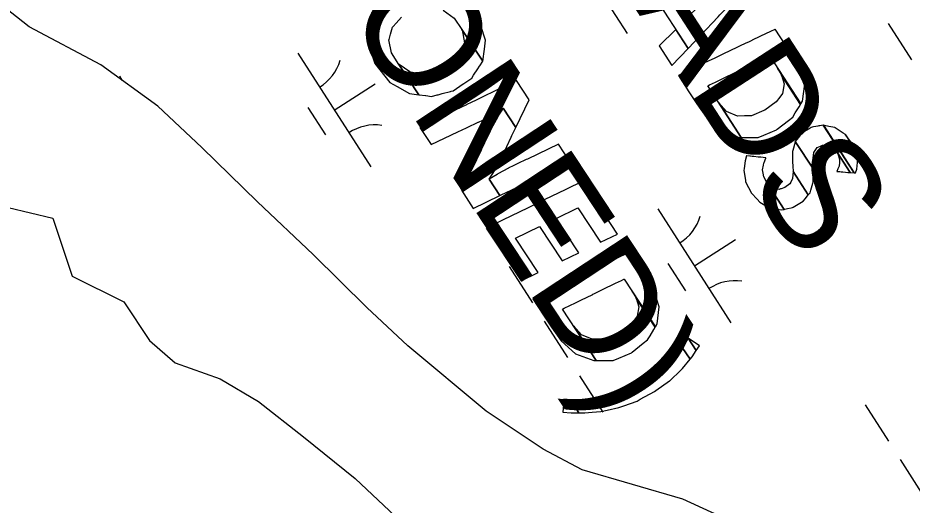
# Model space of a CAD drawing. Extents: x 3962991 to 3983549, y 181631 to 204078.
# Drawn here: x 3974688.8 to 3975019.2, y 193730.4 to 193910.4 of the extents above; entities that cross this region are included whole.
import ezdxf

# ---------------------------------------------------------------- set-up
doc = ezdxf.new("R2010")
doc.units = 0
for name, color, linetype in [('V-ANNO-MASK', 7, 'Continuous'), ('V-ANNO-MASK2', 7, 'Continuous'), ('V-RIVR-EDGE', 7, 'Continuous'), ('V-RIVR-IDEN', 7, 'Continuous'), ('V-WETL-SWMP', 7, 'Continuous')]:
    doc.layers.add(name, color=color, linetype=linetype)

msp = doc.modelspace()

# ---------------------------------------------------------------- linework, layer by layer
at = {"layer": 'V-ANNO-MASK'}
for points in [[(3974845.89, 193913.25), (3974850.04, 193910.38), (3974850.07, 193910.36), (3974852.9, 193906.1), (3974860.58, 193894.45), (3974861.17, 193898.92), (3974861.6, 193902.14), (3974859.87, 193907.49), (3974859.09, 193909.89), (3974859.09, 193909.9), (3974853.83, 193916.65)], [(3974820.3, 193910.8), (3974819.17, 193909.14), (3974819.16, 193909.06), (3974818.61, 193905.15), (3974818.12, 193901.55), (3974819.74, 193896.5), (3974820.69, 193893.55), (3974826.29, 193886.56), (3974829, 193885.04), (3974833.55, 193882.49), (3974836.97, 193882.03), (3974829.58, 193893.24), (3974826.8, 193897.55), (3974825.91, 193902.28), (3974825.94, 193902.4), (3974826.49, 193904.41), (3974826.49, 193904.42), (3974827.19, 193906.96), (3974827.44, 193907.25), (3974828.53, 193908.43), (3974830.6, 193910.67)]]:
    msp.add_lwpolyline(points, dxfattribs=at)
for points in [[(3974829.69, 193893.17), (3974829.58, 193893.24), (3974836.97, 193882.03), (3974837.03, 193882.02), (3974837.03, 193882.03), (3974839.47, 193881.71), (3974839.59, 193881.69), (3974839.58, 193881.69), (3974841.64, 193881.42), (3974843.67, 193881.95), (3974844.04, 193882.05), (3974844.04, 193882.05), (3974845.63, 193882.47), (3974848.65, 193883.26), (3974848.95, 193883.34), (3974849.68, 193883.53), (3974853.3, 193886), (3974853.36, 193886.04), (3974853.58, 193886.2), (3974856.48, 193888.18), (3974857.2, 193889.27), (3974857.21, 193889.29), (3974858.72, 193891.58), (3974859.41, 193892.64), (3974859.44, 193892.68), (3974860.57, 193894.39), (3974860.57, 193894.42), (3974860.58, 193894.45), (3974852.9, 193906.1), (3974852.91, 193906.04), (3974852.92, 193906.01), (3974853.81, 193901.24), (3974853.83, 193901.11), (3974853.39, 193899.68), (3974852.42, 193896.57), (3974852.4, 193896.55), (3974851.57, 193895.63), (3974849.14, 193892.94), (3974848.9, 193892.81), (3974848.83, 193892.78), (3974844.97, 193890.69), (3974844.34, 193890.34), (3974844.03, 193890.29), (3974840.85, 193889.72), (3974839.19, 193889.42), (3974838.69, 193889.51), (3974836, 193889.98), (3974833.88, 193890.34), (3974833.69, 193890.48)], [(3974847.18, 193874.75), (3974837.35, 193869.98), (3974841.56, 193863.59), (3974851.42, 193868.31), (3974854.53, 193869.8), (3974854.83, 193869.93), (3974854.83, 193869.94), (3974858.89, 193871.88), (3974859, 193871.93), (3974860.6, 193872.69), (3974862.32, 193873.64), (3974865.23, 193875.24), (3974865.68, 193875.54), (3974868.1, 193877.1), (3974872.81, 193869.93), (3974877.75, 193880.15), (3974873.04, 193887.29), (3974864.2, 193883.01), (3974861.59, 193881.74), (3974861.11, 193881.51), (3974858.1, 193880.05), (3974856.32, 193879.19), (3974854.73, 193878.41), (3974854.61, 193878.36), (3974850.57, 193876.4), (3974850.27, 193876.25)], [(3974858.2, 193858.02), (3974852.67, 193846.72), (3974857.07, 193840.04), (3974866.9, 193844.81), (3974862.91, 193850.87), (3974864.96, 193853.95), (3974865.13, 193854.3), (3974867.47, 193858.85), (3974867.53, 193858.98), (3974868.42, 193860.83), (3974869.41, 193862.88), (3974871.09, 193866.36), (3974871.36, 193866.92), (3974872.81, 193869.93), (3974868.1, 193877.1), (3974866.39, 193874.46), (3974866.1, 193873.92), (3974864.35, 193870.57), (3974863.34, 193868.53), (3974862.45, 193866.7), (3974862.38, 193866.57), (3974860.11, 193861.92), (3974859.94, 193861.58)], [(3974865.85, 193852.61), (3974862.91, 193850.87), (3974866.9, 193844.81), (3974870, 193846.31), (3974870.3, 193846.46), (3974874.34, 193848.42), (3974874.46, 193848.47), (3974876.05, 193849.25), (3974877.83, 193850.11), (3974880.83, 193851.57), (3974881.32, 193851.8), (3974881.32, 193851.8), (3974892.76, 193857.35), (3974888.5, 193863.82), (3974877.04, 193858.29), (3974876.56, 193858.06), (3974873.55, 193856.6), (3974871.77, 193855.74), (3974870.18, 193854.97), (3974870.06, 193854.91), (3974866.13, 193852.78)], [(3974868.16, 193835.84), (3974861.86, 193832.78), (3974874.71, 193813.27), (3974881.02, 193816.33), (3974872.65, 193829.04), (3974881.55, 193833.36), (3974889.92, 193820.65), (3974896.08, 193823.64), (3974887.7, 193836.35), (3974895.73, 193840.24), (3974904.11, 193827.53), (3974910.4, 193830.58), (3974897.55, 193850.09), (3974891.25, 193847.04), (3974883.22, 193843.15), (3974877.07, 193840.16)], [(3974879.13, 193806.59), (3974879.12, 193806.58), (3974883.06, 193800.6), (3974886.02, 193796.13), (3974889.59, 193791.15), (3974894.88, 193786.35), (3974901.57, 193783.84), (3974902.51, 193783.85), (3974890, 193802.83), (3974890.61, 193803.13), (3974892.79, 193804.18), (3974892.78, 193804.19), (3974894.78, 193805.15), (3974896.78, 193806.12), (3974901.23, 193808.29), (3974901.23, 193808.3), (3974901.6, 193808.47), (3974906.32, 193810.77), (3974908.18, 193811.67), (3974909.62, 193812.38), (3974911.83, 193813.45), (3974912.65, 193813.84), (3974912.82, 193813.93), (3974924.41, 193796.34), (3974925.04, 193797.38), (3974925.8, 193803.64), (3974923.76, 193809.84), (3974920.86, 193814.67), (3974918.74, 193817.92), (3974914.81, 193823.89), (3974914.78, 193823.88), (3974914.57, 193823.79), (3974913.03, 193823.03), (3974909.32, 193821.24), (3974908.33, 193820.75), (3974908.15, 193820.67), (3974907.33, 193820.27), (3974905.13, 193819.2), (3974903.68, 193818.5), (3974901.82, 193817.6), (3974897.1, 193815.31), (3974896.73, 193815.13), (3974892.27, 193812.96), (3974890.27, 193812), (3974888.27, 193811.03), (3974886.1, 193809.97), (3974885.49, 193809.68), (3974884.78, 193809.33), (3974880.96, 193807.48), (3974879.35, 193806.7)], [(3974915.73, 193809.51), (3974917.24, 193806.87), (3974924.3, 193796.16), (3974924.41, 193796.34)], [(3974897.03, 193793.39), (3974894.16, 193796.51), (3974902.51, 193783.85), (3974903.31, 193783.85), (3974906.17, 193783.87), (3974908.8, 193783.88), (3974910.86, 193784.75), (3974915.46, 193786.69), (3974915.78, 193786.95), (3974919.87, 193790.21), (3974921.48, 193791.49), (3974922.39, 193793), (3974923.78, 193795.31), (3974924.3, 193796.16), (3974917.24, 193806.88), (3974918.24, 193803.72), (3974917.64, 193800.21), (3974916.64, 193798.84), (3974915.35, 193797.06), (3974911.18, 193793.93), (3974910.8, 193793.78), (3974906.16, 193791.88), (3974903.59, 193791.78), (3974901.02, 193791.68)], [(3974934.97, 193789.77), (3974934.27, 193788.68), (3974937.17, 193784.28), (3974937.96, 193785.23), (3974939.46, 193787.49), (3974936.46, 193792.05)], [(3974940.67, 193789.29), (3974936.46, 193792.04), (3974939.46, 193787.49)], [(3974895.11, 193769.33), (3974892.94, 193769.31), (3974896.11, 193764.5), (3974898.32, 193764.46), (3974900.94, 193764.71), (3974904.21, 193765.02), (3974906.59, 193765.53), (3974910.88, 193766.44), (3974912.65, 193767.09), (3974917.57, 193768.88), (3974918.75, 193769.52), (3974923.98, 193772.34), (3974924.49, 193772.71), (3974924.49, 193772.71), (3974929.59, 193776.37), (3974929.62, 193776.39), (3974933.77, 193780.33), (3974934.36, 193780.89), (3974937.17, 193784.28), (3974934.27, 193788.68), (3974931.45, 193785.31), (3974930.91, 193784.67), (3974926.75, 193780.75), (3974926.73, 193780.72), (3974921.65, 193777.02), (3974921.09, 193776.71), (3974915.93, 193773.8), (3974914.65, 193773.31), (3974909.79, 193771.42), (3974907.89, 193770.99), (3974903.64, 193770.01), (3974901.12, 193769.72), (3974897.88, 193769.35)], [(3974890.47, 193768.67), (3974890.11, 193764.81), (3974893.18, 193764.55), (3974893.83, 193764.54), (3974896.11, 193764.5), (3974892.95, 193769.31), (3974890.54, 193769.53)]]:
    msp.add_lwpolyline(points, close=True, dxfattribs=at)
at = {"layer": 'V-ANNO-MASK2'}
for points in [[(3974918.83, 193926.27), (3974909.36, 193925.34), (3974914.37, 193917.62), (3974923.78, 193918.65), (3974936.46, 193899.12), (3974941.03, 193903.93), (3974930.9, 193919.52), (3974941.06, 193920.89), (3974942.03, 193921.01), (3974946.04, 193921.8), (3974946.31, 193921.85), (3974949.71, 193922.81), (3974953.46, 193917.02), (3974958.32, 193922.14), (3974953.44, 193929.66), (3974945.75, 193928.91), (3974941.97, 193928.54), (3974941.68, 193928.51), (3974937.43, 193928.09), (3974936.45, 193928), (3974926.06, 193926.98)], [(3974943.24, 193917.53), (3974936.49, 193910.91), (3974941.03, 193903.93), (3974947.59, 193910.84), (3974948.21, 193911.49), (3974950.9, 193914.32), (3974951.08, 193914.51), (3974953.46, 193917.02), (3974949.71, 193922.81), (3974947.01, 193920.77), (3974946.81, 193920.61), (3974943.91, 193918.11)], [(3974829.69, 193893.17), (3974829.58, 193893.24), (3974836.97, 193882.03), (3974837.03, 193882.02), (3974837.03, 193882.03), (3974839.47, 193881.71), (3974839.59, 193881.69), (3974839.58, 193881.69), (3974841.64, 193881.42), (3974843.67, 193881.95), (3974844.04, 193882.05), (3974844.04, 193882.05), (3974845.63, 193882.47), (3974848.65, 193883.26), (3974848.95, 193883.34), (3974849.68, 193883.53), (3974853.3, 193886), (3974853.36, 193886.04), (3974853.58, 193886.2), (3974856.48, 193888.18), (3974857.2, 193889.27), (3974857.21, 193889.29), (3974858.72, 193891.58), (3974859.41, 193892.64), (3974859.44, 193892.68), (3974860.57, 193894.39), (3974860.57, 193894.42), (3974860.58, 193894.45), (3974852.9, 193906.1), (3974852.91, 193906.04), (3974852.92, 193906.01), (3974853.81, 193901.24), (3974853.83, 193901.11), (3974853.39, 193899.68), (3974852.42, 193896.57), (3974852.4, 193896.55), (3974851.57, 193895.63), (3974849.14, 193892.94), (3974848.9, 193892.81), (3974848.83, 193892.78), (3974844.97, 193890.69), (3974844.34, 193890.34), (3974844.03, 193890.29), (3974840.85, 193889.72), (3974839.19, 193889.42), (3974838.69, 193889.51), (3974836, 193889.98), (3974833.88, 193890.34), (3974833.69, 193890.48)], [(3974931.89, 193906.15), (3974925.72, 193900.14), (3974930.47, 193892.81), (3974936.46, 193899.12)], [(3974932.85, 193889.18), (3974932.84, 193889.17), (3974936.74, 193883.16), (3974939.67, 193878.67), (3974943.2, 193873.67), (3974948.47, 193868.84), (3974955.14, 193866.28), (3974956.08, 193866.28), (3974943.7, 193885.34), (3974944.31, 193885.64), (3974946.49, 193886.68), (3974946.49, 193886.68), (3974948.49, 193887.64), (3974950.5, 193888.6), (3974954.97, 193890.73), (3974954.96, 193890.74), (3974955.34, 193890.91), (3974960.07, 193893.17), (3974961.94, 193894.07), (3974963.38, 193894.76), (3974965.59, 193895.82), (3974966.42, 193896.21), (3974966.59, 193896.29), (3974978.06, 193878.63), (3974978.69, 193879.66), (3974979.5, 193885.92), (3974977.5, 193892.13), (3974974.63, 193896.97), (3974972.54, 193900.24), (3974968.64, 193906.24), (3974968.62, 193906.23), (3974968.41, 193906.14), (3974966.86, 193905.39), (3974963.14, 193903.62), (3974962.14, 193903.14), (3974961.97, 193903.06), (3974961.14, 193902.67), (3974958.93, 193901.61), (3974957.48, 193900.92), (3974955.62, 193900.04), (3974950.88, 193897.77), (3974950.51, 193897.6), (3974946.04, 193895.46), (3974944.03, 193894.51), (3974942.02, 193893.56), (3974939.85, 193892.52), (3974939.23, 193892.22), (3974938.52, 193891.88), (3974934.69, 193890.06), (3974933.07, 193889.28)], [(3974969.47, 193891.85), (3974970.96, 193889.21), (3974977.95, 193878.45), (3974978.06, 193878.63)], [(3974950.66, 193875.86), (3974947.82, 193879), (3974956.08, 193866.28), (3974956.88, 193866.28), (3974959.74, 193866.27), (3974962.37, 193866.27), (3974964.43, 193867.13), (3974969.05, 193869.04), (3974969.37, 193869.29), (3974973.48, 193872.53), (3974975.09, 193873.8), (3974976.02, 193875.3), (3974977.42, 193877.6), (3974977.95, 193878.45), (3974970.96, 193889.21), (3974971.94, 193886.04), (3974971.31, 193882.54), (3974970.3, 193881.18), (3974969.01, 193879.41), (3974964.82, 193876.31), (3974964.43, 193876.15), (3974959.79, 193874.29), (3974957.21, 193874.2), (3974954.64, 193874.12)], [(3974847.18, 193874.75), (3974837.35, 193869.98), (3974841.56, 193863.59), (3974851.42, 193868.31), (3974854.53, 193869.8), (3974854.83, 193869.93), (3974854.83, 193869.94), (3974858.89, 193871.88), (3974859, 193871.93), (3974860.6, 193872.69), (3974862.32, 193873.64), (3974865.23, 193875.24), (3974865.68, 193875.54), (3974868.1, 193877.1), (3974872.81, 193869.93), (3974877.75, 193880.15), (3974873.04, 193887.29), (3974864.2, 193883.01), (3974861.59, 193881.74), (3974861.11, 193881.51), (3974858.1, 193880.05), (3974856.32, 193879.19), (3974854.73, 193878.41), (3974854.61, 193878.36), (3974850.57, 193876.4), (3974850.27, 193876.25)], [(3974858.2, 193858.02), (3974852.67, 193846.72), (3974857.07, 193840.04), (3974866.9, 193844.81), (3974862.91, 193850.87), (3974864.96, 193853.95), (3974865.13, 193854.3), (3974867.47, 193858.85), (3974867.53, 193858.98), (3974868.42, 193860.83), (3974869.41, 193862.88), (3974871.09, 193866.36), (3974871.36, 193866.92), (3974872.81, 193869.93), (3974868.1, 193877.1), (3974866.39, 193874.46), (3974866.1, 193873.92), (3974864.35, 193870.57), (3974863.34, 193868.53), (3974862.45, 193866.7), (3974862.38, 193866.57), (3974860.11, 193861.92), (3974859.94, 193861.58)], [(3974977.07, 193866.08), (3974976.01, 193864.76), (3974982.69, 193854.48), (3974982.51, 193857.7), (3974982.83, 193860.73), (3974983.09, 193861.11), (3974984.09, 193862.51), (3974985.28, 193863.09), (3974986.04, 193863.46), (3974986.63, 193863.44), (3974986.62, 193863.45), (3974987.2, 193863.43), (3974988.14, 193863.41), (3974989.36, 193862.79), (3974989.97, 193862.48), (3974991.56, 193860.56), (3974996.28, 193853.29), (3974997.81, 193853.16), (3974986.38, 193870.76), (3974985.08, 193870.55), (3974984.76, 193870.5), (3974984.39, 193870.44), (3974983.64, 193870.33), (3974982.81, 193870.19), (3974982.3, 193870.11), (3974981.87, 193869.88), (3974981.14, 193869.46), (3974980.01, 193868.8), (3974978.62, 193868), (3974978.34, 193867.66)], [(3974986.86, 193870.66), (3974986.39, 193870.75), (3974997.81, 193853.17), (3974998.24, 193853.12), (3974998.71, 193854.53), (3974999.06, 193856.94), (3974999.04, 193857.08), (3974998.79, 193860.02), (3974997.99, 193862.01), (3974994.57, 193867.29), (3974993.68, 193867.89), (3974990.74, 193869.86), (3974990.66, 193869.88), (3974988.45, 193870.33)], [(3974997.34, 193863.65), (3974994.57, 193867.28), (3974997.99, 193862.02)], [(3974865.85, 193852.61), (3974862.91, 193850.87), (3974866.9, 193844.81), (3974870, 193846.31), (3974870.3, 193846.46), (3974874.34, 193848.42), (3974874.46, 193848.47), (3974876.05, 193849.25), (3974877.83, 193850.11), (3974880.83, 193851.57), (3974881.32, 193851.8), (3974881.32, 193851.8), (3974892.76, 193857.35), (3974888.5, 193863.82), (3974877.04, 193858.29), (3974876.56, 193858.06), (3974873.55, 193856.6), (3974871.77, 193855.74), (3974870.18, 193854.97), (3974870.06, 193854.91), (3974866.13, 193852.78)], [(3974975.08, 193855.68), (3974975.23, 193853.65), (3974980.83, 193845.03), (3974981.49, 193845.81), (3974981.76, 193846.74), (3974982.55, 193849.37), (3974982.54, 193849.37), (3974982.68, 193849.8), (3974982.71, 193854.12), (3974982.69, 193854.48), (3974976.01, 193864.77), (3974975.95, 193864.54), (3974975.1, 193861.48), (3974974.97, 193861.04), (3974974.98, 193857.2)], [(3974957.69, 193849.89), (3974959.84, 193845.7), (3974961.9, 193843.4), (3974961.89, 193843.41), (3974962.9, 193842.29), (3974965.8, 193840.58), (3974966.66, 193840.07), (3974969.17, 193839.72), (3974971.01, 193839.47), (3974971.11, 193839.45), (3974971.95, 193839.66), (3974965.66, 193849.34), (3974964.39, 193851.7), (3974964.14, 193853.02), (3974963.9, 193854.27), (3974964.23, 193856.02), (3974964.36, 193856.72), (3974964.49, 193857.05), (3974965.13, 193858.62), (3974965.18, 193858.75), (3974965.04, 193858.76), (3974963.28, 193858.93), (3974962.9, 193858.97), (3974962.28, 193859.02), (3974960.72, 193859.17), (3974960.11, 193859.22), (3974959.46, 193859.29), (3974959.19, 193859.31), (3974958.16, 193859.4), (3974958.06, 193859.42), (3974957.53, 193857.66), (3974957.14, 193854.74), (3974957.05, 193854.06), (3974957.6, 193850.44)], [(3974991.76, 193854.64), (3974991.37, 193853.71), (3974992.42, 193853.62), (3974993.03, 193853.57), (3974993.63, 193853.52), (3974994.61, 193853.44), (3974995.48, 193853.36), (3974995.91, 193853.32), (3974996.28, 193853.29), (3974991.56, 193860.56), (3974991.94, 193859.45), (3974992.38, 193858.13), (3974992.3, 193857), (3974992.21, 193855.7), (3974991.99, 193855.19)], [(3974966.26, 193848.82), (3974965.66, 193849.34), (3974971.95, 193839.66), (3974972.17, 193839.72), (3974972.69, 193839.84), (3974973.19, 193839.96), (3974974.45, 193840.27), (3974974.96, 193840.4), (3974975.26, 193840.47), (3974976.44, 193841.2), (3974978.35, 193842.39), (3974978.93, 193842.76), (3974979.76, 193843.75), (3974980.83, 193845.03), (3974975.23, 193853.65), (3974975.02, 193851.05), (3974974.37, 193849.79), (3974974.01, 193849.09), (3974972.21, 193847.71), (3974970.82, 193847.31), (3974970.52, 193847.23), (3974970.03, 193847.08), (3974968.34, 193847.44), (3974967.67, 193847.58)], [(3974868.16, 193835.84), (3974861.86, 193832.78), (3974874.71, 193813.27), (3974881.02, 193816.33), (3974872.65, 193829.04), (3974881.55, 193833.36), (3974889.92, 193820.65), (3974896.08, 193823.64), (3974887.7, 193836.35), (3974895.73, 193840.24), (3974904.11, 193827.53), (3974910.4, 193830.58), (3974897.55, 193850.09), (3974891.25, 193847.04), (3974883.22, 193843.15), (3974877.07, 193840.16)], [(3974879.13, 193806.59), (3974879.12, 193806.58), (3974883.06, 193800.6), (3974886.02, 193796.13), (3974889.59, 193791.15), (3974894.88, 193786.35), (3974901.57, 193783.84), (3974902.51, 193783.85), (3974890, 193802.83), (3974890.61, 193803.13), (3974892.79, 193804.18), (3974892.78, 193804.19), (3974894.78, 193805.15), (3974896.78, 193806.12), (3974901.23, 193808.29), (3974901.23, 193808.3), (3974901.6, 193808.47), (3974906.32, 193810.77), (3974908.18, 193811.67), (3974909.62, 193812.38), (3974911.83, 193813.45), (3974912.65, 193813.84), (3974912.82, 193813.93), (3974924.41, 193796.34), (3974925.04, 193797.38), (3974925.8, 193803.64), (3974923.76, 193809.84), (3974920.86, 193814.67), (3974918.74, 193817.92), (3974914.81, 193823.89), (3974914.78, 193823.88), (3974914.57, 193823.79), (3974913.03, 193823.03), (3974909.32, 193821.24), (3974908.33, 193820.75), (3974908.15, 193820.67), (3974907.33, 193820.27), (3974905.13, 193819.2), (3974903.68, 193818.5), (3974901.82, 193817.6), (3974897.1, 193815.31), (3974896.73, 193815.13), (3974892.27, 193812.96), (3974890.27, 193812), (3974888.27, 193811.03), (3974886.1, 193809.97), (3974885.49, 193809.68), (3974884.78, 193809.33), (3974880.96, 193807.48), (3974879.35, 193806.7)], [(3974915.73, 193809.51), (3974917.24, 193806.87), (3974924.3, 193796.16), (3974924.41, 193796.34)], [(3974897.03, 193793.39), (3974894.16, 193796.51), (3974902.51, 193783.85), (3974903.31, 193783.85), (3974906.17, 193783.87), (3974908.8, 193783.88), (3974910.86, 193784.75), (3974915.46, 193786.69), (3974915.78, 193786.95), (3974919.87, 193790.21), (3974921.48, 193791.49), (3974922.39, 193793), (3974923.78, 193795.31), (3974924.3, 193796.16), (3974917.24, 193806.88), (3974918.24, 193803.72), (3974917.64, 193800.21), (3974916.64, 193798.84), (3974915.35, 193797.06), (3974911.18, 193793.93), (3974910.8, 193793.78), (3974906.16, 193791.88), (3974903.59, 193791.78), (3974901.02, 193791.68)], [(3974934.97, 193789.77), (3974934.27, 193788.68), (3974937.17, 193784.28), (3974937.96, 193785.23), (3974939.46, 193787.49), (3974936.46, 193792.05)], [(3974940.67, 193789.29), (3974936.46, 193792.04), (3974939.46, 193787.49)], [(3974895.11, 193769.33), (3974892.94, 193769.31), (3974896.11, 193764.5), (3974898.32, 193764.46), (3974900.94, 193764.71), (3974904.21, 193765.02), (3974906.59, 193765.53), (3974910.88, 193766.44), (3974912.65, 193767.09), (3974917.57, 193768.88), (3974918.75, 193769.52), (3974923.98, 193772.34), (3974924.49, 193772.71), (3974924.49, 193772.71), (3974929.59, 193776.37), (3974929.62, 193776.39), (3974933.77, 193780.33), (3974934.36, 193780.89), (3974937.17, 193784.28), (3974934.27, 193788.68), (3974931.45, 193785.31), (3974930.91, 193784.67), (3974926.75, 193780.75), (3974926.73, 193780.72), (3974921.65, 193777.02), (3974921.09, 193776.71), (3974915.93, 193773.8), (3974914.65, 193773.31), (3974909.79, 193771.42), (3974907.89, 193770.99), (3974903.64, 193770.01), (3974901.12, 193769.72), (3974897.88, 193769.35)], [(3974890.47, 193768.67), (3974890.11, 193764.81), (3974893.18, 193764.55), (3974893.83, 193764.54), (3974896.11, 193764.5), (3974892.95, 193769.31), (3974890.54, 193769.53)]]:
    msp.add_lwpolyline(points, close=True, dxfattribs=at)
for points in [[(3974845.89, 193913.25), (3974850.04, 193910.38), (3974850.07, 193910.36), (3974852.9, 193906.1), (3974860.58, 193894.45), (3974861.17, 193898.92), (3974861.6, 193902.14), (3974859.87, 193907.49), (3974859.09, 193909.89), (3974859.09, 193909.9), (3974853.83, 193916.65)], [(3974820.3, 193910.8), (3974819.17, 193909.14), (3974819.16, 193909.06), (3974818.61, 193905.15), (3974818.12, 193901.55), (3974819.74, 193896.5), (3974820.69, 193893.55), (3974826.29, 193886.56), (3974829, 193885.04), (3974833.55, 193882.49), (3974836.97, 193882.03), (3974829.58, 193893.24), (3974826.8, 193897.55), (3974825.91, 193902.28), (3974825.94, 193902.4), (3974826.49, 193904.41), (3974826.49, 193904.42), (3974827.19, 193906.96), (3974827.44, 193907.25), (3974828.53, 193908.43), (3974830.6, 193910.67)]]:
    msp.add_lwpolyline(points, dxfattribs=at)
at = {"layer": 'V-RIVR-EDGE'}
msp.add_lwpolyline([(3974676.88, 193842.32), (3974701.81, 193836.38), (3974708.94, 193815.01), (3974727.93, 193805.51), (3974737.43, 193791.27), (3974746.93, 193782.96), (3974763.55, 193777.02), (3974777.79, 193768.71), (3974794.41, 193755.65), (3974813.41, 193740.22), (3974832.41, 193722.41)], dxfattribs=at)
at = {"layer": 'V-WETL-SWMP'}
for p, q in [((3974905.23, 193918.12), (3974913.87, 193904.65)), ((3975010.37, 193908.37), (3975019.01, 193894.9)), ((3974792.22, 193897.43), (3974819.21, 193855.34)), ((3974726.34, 193888.96), (3974727.37, 193887.34)), ((3974805.71, 193876.38), (3974820.87, 193886.1)), ((3974795.98, 193877.27), (3974802.46, 193867.17)), ((3974925.24, 193839.89), (3974952.23, 193797.8)), ((3974938.74, 193818.84), (3974953.89, 193828.56)), ((3974929, 193819.73), (3974935.48, 193809.63)), ((3974870.34, 193818.59), (3974878.97, 193805.12)), ((3974883.29, 193798.39), (3974891.93, 193784.92)), ((3974896.25, 193778.18), (3974904.88, 193764.71)), ((3975001.81, 193767.46), (3975010.45, 193753.99)), ((3975014.77, 193747.26), (3975023.4, 193733.79))]:
    msp.add_line(p, q, dxfattribs=at)
msp.add_lwpolyline([(3974952.5, 193724.43), (3974934.49, 193732.58), (3974897.34, 193743.49), (3974882.92, 193751.09), (3974861.85, 193765.17), (3974832.91, 193789.32), (3974817.81, 193803.48), (3974797.88, 193822.95), (3974777.35, 193842.42), (3974756.81, 193862.48), (3974740.51, 193877.82), (3974719.43, 193893.1), (3974692.99, 193907.13), (3974670.69, 193924.78)], dxfattribs=at)
for centre, start, end in [((3974791.01, 193899.77), 301.8919, 343.4355), ((3974820.82, 193853.26), 81.8919, 123.4355), ((3974924.03, 193842.22), 301.8919, 343.4355), ((3974953.84, 193795.72), 81.8919, 123.4355)]:
    msp.add_arc(centre, 17.62, start, end, dxfattribs=at)

# ---------------------------------------------------------------- texts
at = {"layer": 'V-ANNO-MASK'}
msp.add_text('PORT EADS', height=42, rotation=302.9923, dxfattribs=at).set_placement((3974801.72, 194091.14))
at = {"layer": 'V-RIVR-IDEN'}
for s, height, rotation, p in [('PORT EADS', 42, 302.9923, (3974801.72, 194091.14)), ('(ABANDONED)', 41.9999, 303.3781, (3974692.58, 194089.71))]:
    msp.add_text(s, height=height, rotation=rotation, dxfattribs=at).set_placement(p)

doc.saveas('drawing.dxf')
